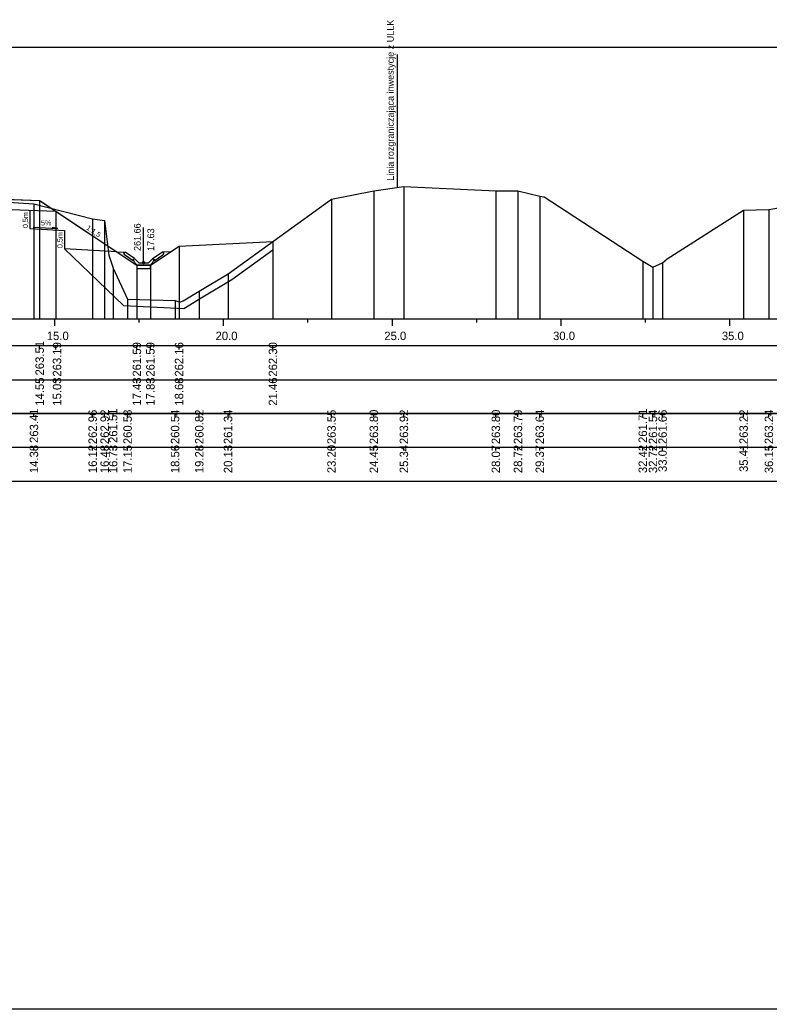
# Model space of a CAD drawing. Extents: x 6516023 to 6560129, y 5513077 to 5529206.
# Drawn here: x 6520244.45 to 6520266.65, y 5514451.16 to 5514480.47 of the extents above; entities that cross this region are included whole.
import ezdxf

# ---------------------------------------------------------------- set-up
doc = ezdxf.new("R2010")
doc.units = 0
for name, color, linetype in [('IR_default', 7, 'Continuous'), ('TOR_PRZEK_P-odwodnienie', 7, 'Continuous'), ('TOR_PRZEK_P-opisy', 7, 'Continuous'), ('TOR_PRZEK_P-schodkowanie+wymiana', 7, 'Continuous'), ('TOR_PRZEK_P-tabelka istniejace', 7, 'Continuous'), ('TOR_PRZEK_P-tabelka projektowane', 7, 'Continuous'), ('TOR_PRZEK_P-teren istniejacy', 7, 'Continuous'), ('TOR_PRZEK_P-uklad odniesienia', 7, 'Continuous'), ('TOR_PRZEK_P-warstwa ochronna I', 7, 'Continuous'), ('TOR_PRZEK_P-warstwa ochronna II', 7, 'Continuous'), ('TOR_PS_T-granica PKP-projektowana', 7, 'Continuous'), ('TOR_PS_T-skarpy projektowane', 7, 'Continuous'), ('TOR_RAMKI-ramka+tabelka 1', 7, 'Continuous')]:
    doc.layers.add(name, color=color, linetype=linetype)

msp = doc.modelspace()

# ---------------------------------------------------------------- linework, layer by layer
at = {"layer": 'IR_default'}
msp.add_lwpolyline([(6520243.937, 5514475.161), (6520245.038, 5514475.117), (6520245.074, 5514475.094), (6520245.68, 5514474.689), (6520247.918, 5514473.201), (6520248.318, 5514473.201), (6520249.168, 5514473.768), (6520251.949, 5514473.907)], dxfattribs=at)
at = {"layer": 'TOR_PRZEK_P-odwodnienie'}
for p, q in [((6520248.118, 5514473.271), (6520248.118, 5514474.315)), ((6520247.809, 5514473.33), (6520247.548, 5514473.504)), ((6520247.853, 5514473.397), (6520247.573, 5514473.584)), ((6520247.811, 5514473.366), (6520247.858, 5514473.39)), ((6520247.853, 5514473.397), (6520247.845, 5514473.384)), ((6520247.978, 5514473.271), (6520247.858, 5514473.39)), ((6520248.258, 5514473.271), (6520248.378, 5514473.39)), ((6520248.378, 5514473.39), (6520248.426, 5514473.366)), ((6520248.383, 5514473.397), (6520248.663, 5514473.584)), ((6520248.383, 5514473.397), (6520248.391, 5514473.384)), ((6520248.427, 5514473.33), (6520248.688, 5514473.504)), ((6520247.82, 5514473.347), (6520247.809, 5514473.33)), ((6520247.928, 5514473.201), (6520248.308, 5514473.201)), ((6520247.978, 5514473.271), (6520248.258, 5514473.271)), ((6520248.416, 5514473.347), (6520248.427, 5514473.33))]:
    msp.add_line(p, q, dxfattribs=at)
for points in [[(6520247.327, 5514473.595), (6520247.573, 5514473.584)], [(6520247.523, 5514473.557), (6520247.573, 5514473.584)], [(6520247.523, 5514473.557), (6520247.548, 5514473.504)], [(6520248.91, 5514473.595), (6520248.663, 5514473.584)], [(6520248.713, 5514473.557), (6520248.663, 5514473.584)], [(6520248.713, 5514473.557), (6520248.688, 5514473.504)], [(6520247.845, 5514473.384), (6520247.81, 5514473.366)], [(6520247.81, 5514473.366), (6520247.82, 5514473.347)], [(6520247.858, 5514473.271), (6520247.811, 5514473.366)], [(6520247.928, 5514473.201), (6520247.858, 5514473.271)], [(6520248.318, 5514473.201), (6520247.918, 5514473.201), (6520247.918, 5514473.101), (6520248.318, 5514473.101), (6520248.318, 5514473.201)], [(6520248.308, 5514473.201), (6520248.378, 5514473.271)], [(6520248.378, 5514473.271), (6520248.426, 5514473.366)], [(6520248.391, 5514473.384), (6520248.426, 5514473.366)], [(6520248.426, 5514473.366), (6520248.416, 5514473.347)]]:
    msp.add_lwpolyline(points, dxfattribs=at)
msp.add_circle((6520248.118, 5514473.271), 0.035, dxfattribs=at)
at = {"layer": 'TOR_PRZEK_P-schodkowanie+wymiana'}
for p, q in [((6520244.752, 5514474.826), (6520244.752, 5514474.283)), ((6520244.752, 5514474.283), (6520245.775, 5514474.232)), ((6520245.775, 5514474.232), (6520245.775, 5514473.689)), ((6520247.325, 5514473.595), (6520245.775, 5514473.689)), ((6520245.775, 5514473.689), (6520247.52, 5514472.005)), ((6520247.52, 5514472.005), (6520249.305, 5514471.915))]:
    msp.add_line(p, q, dxfattribs=at)
msp.add_lwpolyline([(6520249.305, 5514471.915), (6520249.871, 5514472.258), (6520250.73, 5514472.779), (6520251.949, 5514473.66)], dxfattribs=at)
at = {"layer": 'TOR_PRZEK_P-tabelka istniejace'}
for p, q in [((6520244.869, 5514468.706), (6520244.869, 5514468.806)), ((6520246.608, 5514468.706), (6520246.608, 5514468.806)), ((6520246.964, 5514468.706), (6520246.964, 5514468.806)), ((6520247.215, 5514468.706), (6520247.215, 5514468.806)), ((6520247.643, 5514468.706), (6520247.643, 5514468.806)), ((6520249.05, 5514468.706), (6520249.05, 5514468.806)), ((6520249.767, 5514468.706), (6520249.767, 5514468.806)), ((6520250.619, 5514468.706), (6520250.619, 5514468.806)), ((6520253.685, 5514468.706), (6520253.685, 5514468.806)), ((6520254.939, 5514468.706), (6520254.939, 5514468.806)), ((6520255.829, 5514468.706), (6520255.829, 5514468.806)), ((6520258.554, 5514468.706), (6520258.554, 5514468.806)), ((6520259.209, 5514468.706), (6520259.209, 5514468.806)), ((6520259.855, 5514468.706), (6520259.855, 5514468.806)), ((6520262.907, 5514468.706), (6520262.907, 5514468.806)), ((6520263.208, 5514468.706), (6520263.208, 5514468.806)), ((6520263.493, 5514468.706), (6520263.493, 5514468.806)), ((6520265.894, 5514468.706), (6520265.894, 5514468.806)), ((6520266.643, 5514468.706), (6520266.643, 5514468.806)), ((6520179.663, 5514467.806), (6520273.463, 5514467.806)), ((6520244.869, 5514467.706), (6520244.869, 5514467.806)), ((6520246.608, 5514467.706), (6520246.608, 5514467.806)), ((6520246.964, 5514467.706), (6520246.964, 5514467.806)), ((6520247.215, 5514467.706), (6520247.215, 5514467.806)), ((6520247.643, 5514467.706), (6520247.643, 5514467.806)), ((6520249.05, 5514467.706), (6520249.05, 5514467.806)), ((6520249.767, 5514467.706), (6520249.767, 5514467.806)), ((6520250.619, 5514467.706), (6520250.619, 5514467.806)), ((6520253.685, 5514467.706), (6520253.685, 5514467.806)), ((6520254.939, 5514467.706), (6520254.939, 5514467.806)), ((6520255.829, 5514467.706), (6520255.829, 5514467.806)), ((6520258.554, 5514467.706), (6520258.554, 5514467.806)), ((6520259.209, 5514467.706), (6520259.209, 5514467.806)), ((6520259.855, 5514467.706), (6520259.855, 5514467.806)), ((6520262.907, 5514467.706), (6520262.907, 5514467.806)), ((6520263.208, 5514467.706), (6520263.208, 5514467.806)), ((6520263.493, 5514467.706), (6520263.493, 5514467.806)), ((6520265.894, 5514467.706), (6520265.894, 5514467.806)), ((6520266.643, 5514467.706), (6520266.643, 5514467.806))]:
    msp.add_line(p, q, dxfattribs=at)
for points in [[(6520255.829, 5514475.53), (6520255.829, 5514471.806), (6520255.829, 5514471.676), (6520255.829, 5514471.606)], [(6520253.685, 5514475.16), (6520253.685, 5514471.806), (6520253.685, 5514471.676), (6520253.685, 5514471.606)], [(6520254.939, 5514475.408), (6520254.939, 5514471.806), (6520254.939, 5514471.676), (6520254.939, 5514471.606)], [(6520258.554, 5514475.407), (6520258.554, 5514471.806), (6520258.554, 5514471.676), (6520258.554, 5514471.606)], [(6520259.209, 5514475.4), (6520259.209, 5514471.806), (6520259.209, 5514471.676), (6520259.209, 5514471.606)], [(6520259.855, 5514475.242), (6520259.855, 5514471.806), (6520259.855, 5514471.676), (6520259.855, 5514471.606)], [(6520244.869, 5514475.014), (6520244.869, 5514471.806), (6520244.869, 5514471.676), (6520244.869, 5514471.606)], [(6520246.608, 5514474.571), (6520246.608, 5514471.806), (6520246.608, 5514471.676), (6520246.608, 5514471.606)], [(6520265.894, 5514474.83), (6520265.894, 5514471.806), (6520265.894, 5514471.676), (6520265.894, 5514471.606)], [(6520266.643, 5514474.848), (6520266.643, 5514471.806), (6520266.643, 5514471.676), (6520266.643, 5514471.606)], [(6520246.964, 5514474.526), (6520246.964, 5514471.806), (6520246.964, 5514471.676), (6520246.964, 5514471.606)], [(6520247.215, 5514473.112), (6520247.215, 5514471.806), (6520247.215, 5514471.676), (6520247.215, 5514471.606)], [(6520262.907, 5514473.319), (6520262.907, 5514471.806), (6520262.907, 5514471.676), (6520262.907, 5514471.606)], [(6520263.208, 5514473.146), (6520263.208, 5514471.806), (6520263.208, 5514471.676), (6520263.208, 5514471.606)], [(6520263.493, 5514473.267), (6520263.493, 5514471.806), (6520263.493, 5514471.676), (6520263.493, 5514471.606)], [(6520250.619, 5514472.946), (6520250.619, 5514471.806), (6520250.619, 5514471.676), (6520250.619, 5514471.606)], [(6520249.767, 5514472.429), (6520249.767, 5514471.806), (6520249.767, 5514471.676), (6520249.767, 5514471.606)], [(6520247.643, 5514472.191), (6520247.643, 5514471.806), (6520247.643, 5514471.676), (6520247.643, 5514471.606)], [(6520249.05, 5514472.151), (6520249.05, 5514471.806), (6520249.05, 5514471.676), (6520249.05, 5514471.606)]]:
    msp.add_lwpolyline(points, dxfattribs=at)
msp.add_lwpolyline([(6520179.663, 5514468.806), (6520179.663, 5514466.806), (6520273.463, 5514466.806), (6520273.463, 5514468.806)], close=True, dxfattribs=at)
at = {"layer": 'TOR_PRZEK_P-tabelka projektowane'}
for p, q in [((6520245.038, 5514470.706), (6520245.038, 5514470.806)), ((6520245.521, 5514470.706), (6520245.521, 5514470.806)), ((6520247.918, 5514470.706), (6520247.918, 5514470.806)), ((6520248.318, 5514470.706), (6520248.318, 5514470.806)), ((6520249.168, 5514470.706), (6520249.168, 5514470.806)), ((6520251.949, 5514470.706), (6520251.949, 5514470.806)), ((6520179.663, 5514469.806), (6520273.463, 5514469.806)), ((6520245.038, 5514469.706), (6520245.038, 5514469.806)), ((6520245.521, 5514469.706), (6520245.521, 5514469.806)), ((6520247.918, 5514469.706), (6520247.918, 5514469.806)), ((6520248.318, 5514469.706), (6520248.318, 5514469.806)), ((6520249.168, 5514469.706), (6520249.168, 5514469.806)), ((6520251.949, 5514469.706), (6520251.949, 5514469.806))]:
    msp.add_line(p, q, dxfattribs=at)
for points in [[(6520245.038, 5514475.117), (6520245.038, 5514471.806), (6520245.038, 5514471.676), (6520245.038, 5514471.606)], [(6520245.521, 5514474.796), (6520245.521, 5514471.806), (6520245.521, 5514471.676), (6520245.521, 5514471.606)], [(6520249.168, 5514473.768), (6520249.168, 5514471.806), (6520249.168, 5514471.676), (6520249.168, 5514471.606)], [(6520251.949, 5514473.907), (6520251.949, 5514471.806), (6520251.949, 5514471.676), (6520251.949, 5514471.606)], [(6520247.918, 5514473.201), (6520247.918, 5514471.806), (6520247.918, 5514471.676), (6520247.918, 5514471.606)], [(6520248.318, 5514473.201), (6520248.318, 5514471.806), (6520248.318, 5514471.676), (6520248.318, 5514471.606)]]:
    msp.add_lwpolyline(points, dxfattribs=at)
msp.add_lwpolyline([(6520179.663, 5514470.806), (6520179.663, 5514468.806), (6520273.463, 5514468.806), (6520273.463, 5514470.806)], close=True, dxfattribs=at)
at = {"layer": 'TOR_PRZEK_P-teren istniejacy'}
msp.add_lwpolyline([(6520243.796, 5514475.091), (6520244.869, 5514475.014), (6520246.608, 5514474.571), (6520246.964, 5514474.526), (6520247.048, 5514473.811), (6520247.09, 5514473.497), (6520247.215, 5514473.112), (6520247.643, 5514472.191), (6520249.05, 5514472.151), (6520249.196, 5514472.108), (6520249.294, 5514472.143), (6520249.767, 5514472.429), (6520250.619, 5514472.946), (6520253.685, 5514475.16), (6520254.939, 5514475.408), (6520255.829, 5514475.53), (6520258.554, 5514475.407), (6520259.209, 5514475.4), (6520259.855, 5514475.242), (6520259.989, 5514475.226), (6520262.907, 5514473.319), (6520263.208, 5514473.146), (6520263.493, 5514473.267), (6520263.627, 5514473.391), (6520265.894, 5514474.83), (6520266.643, 5514474.848), (6520267.388, 5514474.977)], dxfattribs=at)
at = {"layer": 'TOR_PRZEK_P-uklad odniesienia'}
for p, q in [((6520183.463, 5514471.606), (6520273.463, 5514471.606)), ((6520245.488, 5514471.406), (6520245.488, 5514471.606)), ((6520247.988, 5514471.506), (6520247.988, 5514471.606)), ((6520250.488, 5514471.406), (6520250.488, 5514471.606)), ((6520252.988, 5514471.506), (6520252.988, 5514471.606)), ((6520255.488, 5514471.406), (6520255.488, 5514471.606)), ((6520257.988, 5514471.506), (6520257.988, 5514471.606)), ((6520260.488, 5514471.406), (6520260.488, 5514471.606)), ((6520262.988, 5514471.506), (6520262.988, 5514471.606)), ((6520265.488, 5514471.406), (6520265.488, 5514471.606))]:
    msp.add_line(p, q, dxfattribs=at)
at = {"layer": 'TOR_PRZEK_P-warstwa ochronna I'}
msp.add_lwpolyline([(6520243.638, 5514474.871), (6520245.521, 5514474.796)], dxfattribs=at)
at = {"layer": 'TOR_PRZEK_P-warstwa ochronna II'}
msp.add_lwpolyline([(6520221.819, 5514474.789), (6520221.959, 5514474.795), (6520222.438, 5514475.114), (6520226.438, 5514475.274), (6520227.188, 5514475.304), (6520228.518, 5514475.357), (6520229.738, 5514475.308), (6520230.488, 5514475.278), (6520232.988, 5514475.178), (6520233.888, 5514475.181), (6520236.288, 5514475.277), (6520237.038, 5514475.307), (6520238.288, 5514475.357), (6520239.038, 5514475.357), (6520240.288, 5514475.307), (6520241.038, 5514475.277), (6520245.038, 5514475.117), (6520247.918, 5514473.201), (6520248.318, 5514473.201), (6520249.168, 5514473.768), (6520251.949, 5514473.907)], dxfattribs=at)
at = {"layer": 'TOR_PS_T-granica PKP-projektowana'}
msp.add_line((6520255.644, 5514475.505), (6520255.644, 5514479.442), dxfattribs=at)
at = {"layer": 'TOR_PS_T-skarpy projektowane'}
msp.add_lwpolyline([(6520244.845, 5514474.328), (6520245.58, 5514474.288), (6520245.408, 5514474.319)], dxfattribs=at)
at = {"layer": 'TOR_RAMKI-ramka+tabelka 1'}
msp.add_lwpolyline([(6520177.013, 5514479.656), (6520424.513, 5514479.656), (6520424.513, 5514451.156), (6520177.013, 5514451.156)], close=True, dxfattribs=at)

# ---------------------------------------------------------------- texts
at = {"layer": 'TOR_PRZEK_P-odwodnienie'}
for s, p in [('261.66', (6520248.031, 5514473.621)), ('17.63', (6520248.431, 5514473.621))]:
    msp.add_text(s, height=0.2, rotation=90, dxfattribs=at).set_placement(p)
at = {"layer": 'TOR_PRZEK_P-opisy'}
msp.add_text('1:1,5', height=0.15, rotation=325.9299, dxfattribs=at).set_placement((6520246.406, 5514474.274))
at = {"layer": 'TOR_PRZEK_P-schodkowanie+wymiana'}
for p in [(6520244.694, 5514474.299), (6520245.717, 5514473.705)]:
    msp.add_text('0,5m', height=0.1545, rotation=90, dxfattribs=at).set_placement(p)
at = {"layer": 'TOR_PRZEK_P-tabelka istniejace'}
for s, p in [('263.41', (6520244.994, 5514467.933)), ('262.96', (6520246.733, 5514467.898)), ('262.92', (6520247.089, 5514467.9)), ('261.51', (6520247.34, 5514467.933)), ('260.58', (6520247.768, 5514467.898)), ('260.54', (6520249.175, 5514467.899)), ('260.82', (6520249.892, 5514467.9)), ('261.34', (6520250.744, 5514467.899)), ('263.55', (6520253.81, 5514467.897)), ('263.80', (6520255.064, 5514467.898)), ('263.92', (6520255.954, 5514467.9)), ('263.80', (6520258.679, 5514467.898)), ('263.79', (6520259.334, 5514467.898)), ('263.64', (6520259.98, 5514467.899)), ('261.71', (6520263.032, 5514467.933)), ('261.54', (6520263.333, 5514467.899)), ('261.66', (6520263.618, 5514467.898)), ('263.22', (6520266.019, 5514467.9)), ('263.24', (6520266.768, 5514467.899)), ('14.38', (6520244.994, 5514467.038)), ('16.12', (6520246.733, 5514467.04)), ('16.48', (6520247.089, 5514467.038)), ('16.73', (6520247.34, 5514467.038)), ('17.15', (6520247.768, 5514467.037)), ('18.56', (6520249.175, 5514467.038)), ('19.28', (6520249.892, 5514467.038)), ('20.13', (6520250.744, 5514467.038)), ('23.20', (6520253.81, 5514467.038)), ('24.45', (6520255.064, 5514467.037)), ('25.34', (6520255.954, 5514467.039)), ('28.07', (6520258.679, 5514467.038)), ('28.72', (6520259.334, 5514467.04)), ('29.37', (6520259.98, 5514467.038)), ('32.42', (6520263.032, 5514467.04)), ('32.72', (6520263.333, 5514467.04)), ('33.01', (6520263.618, 5514467.073)), ('35.41', (6520266.019, 5514467.073)), ('36.15', (6520266.768, 5514467.037))]:
    msp.add_text(s, height=0.25, rotation=90, dxfattribs=at).set_placement(p)
at = {"layer": 'TOR_PRZEK_P-tabelka projektowane'}
for s, p in [('263.51', (6520245.163, 5514469.933)), ('263.19', (6520245.678, 5514469.898)), ('261.59', (6520248.043, 5514469.898)), ('261.59', (6520248.443, 5514469.898)), ('262.16', (6520249.293, 5514469.898)), ('262.30', (6520252.074, 5514469.898)), ('14.55', (6520245.163, 5514469.037)), ('15.03', (6520245.678, 5514469.038)), ('17.43', (6520248.043, 5514469.038)), ('17.83', (6520248.443, 5514469.038)), ('18.68', (6520249.293, 5514469.038)), ('21.46', (6520252.074, 5514469.038))]:
    msp.add_text(s, height=0.25, rotation=90, dxfattribs=at).set_placement(p)
at = {"layer": 'TOR_PRZEK_P-uklad odniesienia'}
for s, p in [('15.0', (6520245.249, 5514470.981)), ('20.0', (6520250.249, 5514470.981)), ('25.0', (6520255.249, 5514470.981)), ('30.0', (6520260.249, 5514470.981)), ('35.0', (6520265.249, 5514470.981))]:
    msp.add_text(s, height=0.25, dxfattribs=at).set_placement(p)
at = {"layer": 'TOR_PS_T-granica PKP-projektowana'}
msp.add_text('Linia rozgraniczająca inwestycję z ULLK', height=0.2, rotation=90.0511, dxfattribs=at).set_placement((6520255.533, 5514475.702))
at = {"layer": 'TOR_PS_T-skarpy projektowane'}
msp.add_text('5%', height=0.1545, dxfattribs=at).set_placement((6520245.077, 5514474.379))

doc.saveas('drawing.dxf')
